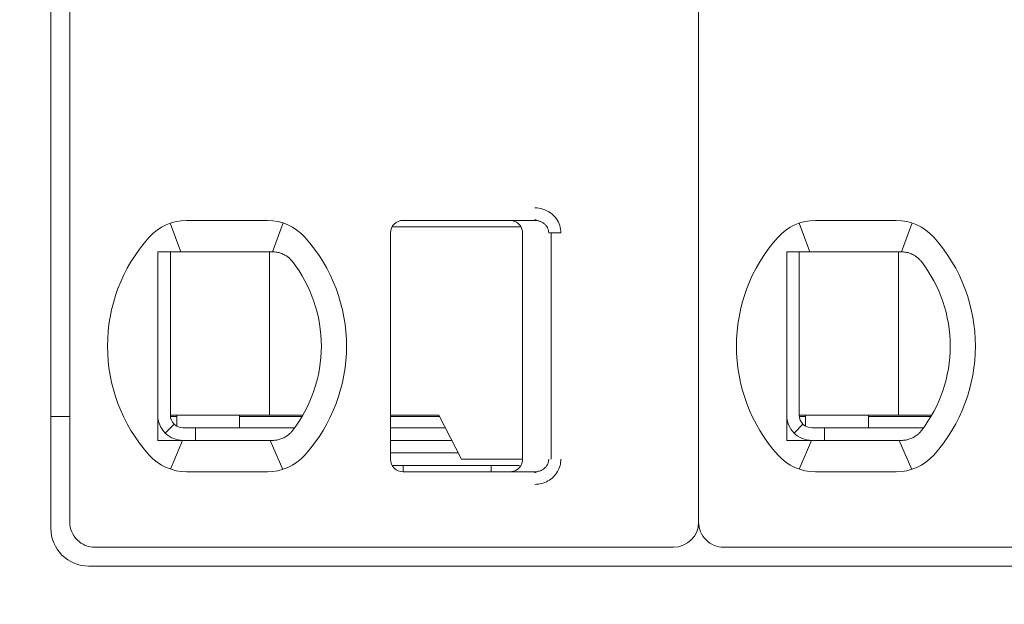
# Model space of a CAD drawing. Header units: millimetres. Extents: x -1114 to 1396, y -630 to 631.
# Tile 520 of 656: x 802.09 to 809.92, y -484.28 to -479.63. Entities that reach past the tile are written whole.
import ezdxf

# ---------------------------------------------------------------- set-up
doc = ezdxf.new("R2010")
doc.units = ezdxf.units.MM
doc.header["$MEASUREMENT"] = 0

msp = doc.modelspace()

# ---------------------------------------------------------------- linework, layer by layer
at = {"lineweight": 18}
for points, knots in [([(1038.9843, -629.7647), (1038.9843, -629.7647), (-1111.4882, -629.7647), (-1111.4882, -629.7647), (-1111.4882, -629.7647), (-1111.4882, -629.7647), (-1111.4882, 630.7883), (-1111.4882, 630.7883), (-1111.4882, 630.7883), (-1111.4882, 630.7883), (1038.9843, 630.7883), (1038.9843, 630.7883)], [0, 0, 0, 0, 0.333333, 0.333333, 0.333333, 0.333333, 0.666667, 0.666667, 0.666667, 0.666667, 1, 1, 1, 1]), ([(806.1902, -481.129), (806.2123, -481.1288), (806.2334, -481.1321), (806.2545, -481.1388), (806.2545, -481.1388), (806.2756, -481.1456), (806.2967, -481.1559), (806.3152, -481.1695), (806.3152, -481.1695), (806.3338, -481.1831), (806.3499, -481.2001), (806.3621, -481.2173), (806.3621, -481.2173), (806.3743, -481.2345), (806.3826, -481.252), (806.3883, -481.2706), (806.3883, -481.2706), (806.394, -481.2891), (806.3972, -481.3086), (806.3973, -481.329)], [0, 0, 0, 0, 0.2, 0.2, 0.2, 0.2, 0.4, 0.4, 0.4, 0.4, 0.6, 0.6, 0.6, 0.6, 0.8, 0.8, 0.8, 0.8, 1, 1, 1, 1]), ([(805.1428, -481.229), (805.1163, -481.229), (805.0909, -481.2395), (805.0721, -481.2582), (805.0721, -481.2582), (805.0533, -481.277), (805.0428, -481.3024), (805.0428, -481.329)], [0, 0, 0, 0, 0.5, 0.5, 0.5, 0.5, 1, 1, 1, 1]), ([(805.1428, -481.229), (805.1163, -481.229), (805.0909, -481.2395), (805.0721, -481.2582), (805.0721, -481.2582), (805.0533, -481.277), (805.0428, -481.3024), (805.0428, -481.329)], [0, 0, 0, 0, 0.5, 0.5, 0.5, 0.5, 1, 1, 1, 1]), ([(805.9928, -481.229), (806.0033, -481.229), (806.0138, -481.2306), (806.0238, -481.2339), (806.0238, -481.2339), (806.0338, -481.2371), (806.0432, -481.242), (806.0517, -481.2481), (806.0517, -481.2481), (806.0602, -481.2543), (806.0676, -481.2618), (806.0738, -481.2702), (806.0738, -481.2702), (806.0799, -481.2787), (806.0847, -481.2882), (806.088, -481.2982), (806.088, -481.2982), (806.0912, -481.3081), (806.0928, -481.3186), (806.0928, -481.329)], [0, 0, 0, 0, 0.2, 0.2, 0.2, 0.2, 0.4, 0.4, 0.4, 0.4, 0.6, 0.6, 0.6, 0.6, 0.8, 0.8, 0.8, 0.8, 1, 1, 1, 1]), ([(806.1902, -481.229), (806.199, -481.229), (806.2077, -481.2299), (806.2162, -481.2318), (806.2162, -481.2318), (806.2246, -481.2336), (806.2327, -481.2363), (806.2405, -481.2399), (806.2405, -481.2399), (806.248, -481.2434), (806.2552, -481.2477), (806.2618, -481.2528), (806.2618, -481.2528), (806.268, -481.2575), (806.2736, -481.2629), (806.2785, -481.2688), (806.2785, -481.2688), (806.283, -481.2743), (806.287, -481.2802), (806.2902, -481.2864), (806.2902, -481.2864), (806.2935, -481.2927), (806.296, -481.2992), (806.2978, -481.306), (806.2978, -481.306), (806.2997, -481.3135), (806.3007, -481.3212), (806.3007, -481.329)], [0, 0, 0, 0, 0.142857, 0.142857, 0.142857, 0.142857, 0.285714, 0.285714, 0.285714, 0.285714, 0.428571, 0.428571, 0.428571, 0.428571, 0.571429, 0.571429, 0.571429, 0.571429, 0.714286, 0.714286, 0.714286, 0.714286, 0.857143, 0.857143, 0.857143, 0.857143, 1, 1, 1, 1]), ([(803.1928, -481.479), (803.1996, -481.479), (803.2064, -481.479), (803.2132, -481.479), (803.2132, -481.479), (803.22, -481.479), (803.2268, -481.479), (803.2337, -481.479), (803.2337, -481.479), (803.2405, -481.479), (803.2474, -481.479), (803.2543, -481.479)], [0, 0, 0, 0, 0.333333, 0.333333, 0.333333, 0.333333, 0.666667, 0.666667, 0.666667, 0.666667, 1, 1, 1, 1]), ([(803.1928, -481.479), (803.1928, -481.5299), (803.1928, -481.5824), (803.1928, -481.6373), (803.1928, -481.6373), (803.1928, -481.6648), (803.1928, -481.6929), (803.1928, -481.7218), (803.1928, -481.7218), (803.1928, -481.7363), (803.1928, -481.751), (803.1928, -481.7659), (803.1928, -481.7659), (803.1928, -481.7808), (803.1928, -481.796), (803.1928, -481.8113), (803.1928, -481.8113), (803.1928, -481.8421), (803.1928, -481.8737), (803.1928, -481.9064), (803.1928, -481.9064), (803.1928, -481.9391), (803.1928, -481.9729), (803.1928, -482.0083), (803.1928, -482.0083), (803.1928, -482.0259), (803.1928, -482.0439), (803.1928, -482.062), (803.1928, -482.062), (803.1928, -482.0801), (803.1928, -482.0984), (803.1928, -482.1169), (803.1928, -482.1169), (803.1928, -482.1354), (803.1928, -482.1541), (803.1928, -482.173), (803.1928, -482.173), (803.1928, -482.192), (803.1928, -482.2113), (803.1928, -482.2303), (803.1928, -482.2303), (803.1928, -482.2683), (803.1928, -482.3059), (803.1928, -482.3429), (803.1928, -482.3429), (803.1928, -482.3522), (803.1928, -482.3615), (803.1928, -482.3707), (803.1928, -482.3707), (803.1928, -482.3799), (803.1928, -482.3891), (803.1928, -482.3982), (803.1928, -482.3982), (803.1928, -482.4164), (803.1928, -482.4342), (803.1928, -482.4517), (803.1928, -482.4517), (803.1928, -482.4867), (803.1928, -482.5203), (803.1928, -482.5529), (803.1928, -482.5529), (803.1928, -482.5693), (803.1928, -482.5854), (803.1928, -482.6012), (803.1928, -482.6012), (803.1928, -482.6171), (803.1928, -482.6327), (803.1928, -482.6481), (803.1928, -482.6481), (803.1928, -482.6787), (803.1928, -482.7083), (803.1928, -482.7371), (803.1928, -482.7371), (803.1928, -482.7658), (803.1928, -482.7938), (803.1928, -482.8211), (803.1928, -482.8211), (803.1928, -482.8759), (803.1928, -482.9282), (803.1928, -482.979)], [0, 0, 0, 0, 0.05, 0.05, 0.05, 0.05, 0.1, 0.1, 0.1, 0.1, 0.15, 0.15, 0.15, 0.15, 0.2, 0.2, 0.2, 0.2, 0.25, 0.25, 0.25, 0.25, 0.3, 0.3, 0.3, 0.3, 0.35, 0.35, 0.35, 0.35, 0.4, 0.4, 0.4, 0.4, 0.45, 0.45, 0.45, 0.45, 0.5, 0.5, 0.5, 0.5, 0.55, 0.55, 0.55, 0.55, 0.6, 0.6, 0.6, 0.6, 0.65, 0.65, 0.65, 0.65, 0.7, 0.7, 0.7, 0.7, 0.75, 0.75, 0.75, 0.75, 0.8, 0.8, 0.8, 0.8, 0.85, 0.85, 0.85, 0.85, 0.9, 0.9, 0.9, 0.9, 0.95, 0.95, 0.95, 0.95, 1, 1, 1, 1]), ([(803.422, -481.479), (803.4168, -481.479), (803.4116, -481.479), (803.4064, -481.479), (803.4064, -481.479), (803.4011, -481.479), (803.3958, -481.479), (803.3904, -481.479), (803.3904, -481.479), (803.385, -481.479), (803.3795, -481.479), (803.3738, -481.479), (803.3738, -481.479), (803.3682, -481.479), (803.3624, -481.479), (803.3564, -481.479), (803.3564, -481.479), (803.3504, -481.479), (803.3443, -481.479), (803.338, -481.479), (803.338, -481.479), (803.3317, -481.479), (803.3253, -481.479), (803.3187, -481.479), (803.3187, -481.479), (803.3121, -481.479), (803.3054, -481.479), (803.2984, -481.479), (803.2984, -481.479), (803.2915, -481.479), (803.2844, -481.479), (803.277, -481.479), (803.277, -481.479), (803.2696, -481.479), (803.2621, -481.479), (803.2543, -481.479)], [0, 0, 0, 0, 0.111111, 0.111111, 0.111111, 0.111111, 0.222222, 0.222222, 0.222222, 0.222222, 0.333333, 0.333333, 0.333333, 0.333333, 0.444444, 0.444444, 0.444444, 0.444444, 0.555556, 0.555556, 0.555556, 0.555556, 0.666667, 0.666667, 0.666667, 0.666667, 0.777778, 0.777778, 0.777778, 0.777778, 0.888889, 0.888889, 0.888889, 0.888889, 1, 1, 1, 1]), ([(804.1052, -481.479), (804.1005, -481.479), (804.0958, -481.479), (804.0912, -481.479), (804.0912, -481.479), (804.0865, -481.479), (804.0818, -481.479), (804.0772, -481.479), (804.0772, -481.479), (804.0727, -481.479), (804.0681, -481.479), (804.0636, -481.479)], [0, 0, 0, 0, 0.333333, 0.333333, 0.333333, 0.333333, 0.666667, 0.666667, 0.666667, 0.666667, 1, 1, 1, 1]), ([(804.2029, -481.5044), (804.1926, -481.4987), (804.1819, -481.4939), (804.1711, -481.4901), (804.1711, -481.4901), (804.1603, -481.4863), (804.1493, -481.4836), (804.1383, -481.4817), (804.1383, -481.4817), (804.1272, -481.4799), (804.1162, -481.479), (804.1052, -481.479)], [0, 0, 0, 0, 0.333333, 0.333333, 0.333333, 0.333333, 0.666667, 0.666667, 0.666667, 0.666667, 1, 1, 1, 1]), ([(804.2635, -481.5567), (804.2582, -481.5499), (804.2525, -481.5433), (804.2462, -481.5371), (804.2462, -481.5371), (804.2399, -481.5308), (804.233, -481.5249), (804.2258, -481.5194), (804.2258, -481.5194), (804.2186, -481.5139), (804.2109, -481.5089), (804.2029, -481.5044)], [0, 0, 0, 0, 0.333333, 0.333333, 0.333333, 0.333333, 0.666667, 0.666667, 0.666667, 0.666667, 1, 1, 1, 1]), ([(808.1928, -481.479), (808.1996, -481.479), (808.2064, -481.479), (808.2132, -481.479), (808.2132, -481.479), (808.22, -481.479), (808.2268, -481.479), (808.2337, -481.479), (808.2337, -481.479), (808.2405, -481.479), (808.2474, -481.479), (808.2543, -481.479)], [0, 0, 0, 0, 0.333333, 0.333333, 0.333333, 0.333333, 0.666667, 0.666667, 0.666667, 0.666667, 1, 1, 1, 1]), ([(808.1928, -481.479), (808.1928, -481.5299), (808.1928, -481.5824), (808.1928, -481.6373), (808.1928, -481.6373), (808.1928, -481.6648), (808.1928, -481.6929), (808.1928, -481.7218), (808.1928, -481.7218), (808.1928, -481.7363), (808.1928, -481.751), (808.1928, -481.7659), (808.1928, -481.7659), (808.1928, -481.7808), (808.1928, -481.796), (808.1928, -481.8113), (808.1928, -481.8113), (808.1928, -481.8421), (808.1928, -481.8737), (808.1928, -481.9064), (808.1928, -481.9064), (808.1928, -481.9391), (808.1928, -481.9729), (808.1928, -482.0083), (808.1928, -482.0083), (808.1928, -482.0259), (808.1928, -482.0439), (808.1928, -482.062), (808.1928, -482.062), (808.1928, -482.0801), (808.1928, -482.0984), (808.1928, -482.1169), (808.1928, -482.1169), (808.1928, -482.1354), (808.1928, -482.1541), (808.1928, -482.173), (808.1928, -482.173), (808.1928, -482.192), (808.1928, -482.2113), (808.1928, -482.2303), (808.1928, -482.2303), (808.1928, -482.2683), (808.1928, -482.3059), (808.1928, -482.3429), (808.1928, -482.3429), (808.1928, -482.3522), (808.1928, -482.3615), (808.1928, -482.3707), (808.1928, -482.3707), (808.1928, -482.3799), (808.1928, -482.3891), (808.1928, -482.3982), (808.1928, -482.3982), (808.1928, -482.4164), (808.1928, -482.4342), (808.1928, -482.4517), (808.1928, -482.4517), (808.1928, -482.4867), (808.1928, -482.5203), (808.1928, -482.5529), (808.1928, -482.5529), (808.1928, -482.5693), (808.1928, -482.5854), (808.1928, -482.6012), (808.1928, -482.6012), (808.1928, -482.6171), (808.1928, -482.6327), (808.1928, -482.6481), (808.1928, -482.6481), (808.1928, -482.6787), (808.1928, -482.7083), (808.1928, -482.7371), (808.1928, -482.7371), (808.1928, -482.7658), (808.1928, -482.7938), (808.1928, -482.8211), (808.1928, -482.8211), (808.1928, -482.8759), (808.1928, -482.9282), (808.1928, -482.979)], [0, 0, 0, 0, 0.05, 0.05, 0.05, 0.05, 0.1, 0.1, 0.1, 0.1, 0.15, 0.15, 0.15, 0.15, 0.2, 0.2, 0.2, 0.2, 0.25, 0.25, 0.25, 0.25, 0.3, 0.3, 0.3, 0.3, 0.35, 0.35, 0.35, 0.35, 0.4, 0.4, 0.4, 0.4, 0.45, 0.45, 0.45, 0.45, 0.5, 0.5, 0.5, 0.5, 0.55, 0.55, 0.55, 0.55, 0.6, 0.6, 0.6, 0.6, 0.65, 0.65, 0.65, 0.65, 0.7, 0.7, 0.7, 0.7, 0.75, 0.75, 0.75, 0.75, 0.8, 0.8, 0.8, 0.8, 0.85, 0.85, 0.85, 0.85, 0.9, 0.9, 0.9, 0.9, 0.95, 0.95, 0.95, 0.95, 1, 1, 1, 1]), ([(808.422, -481.479), (808.4168, -481.479), (808.4116, -481.479), (808.4064, -481.479), (808.4064, -481.479), (808.4011, -481.479), (808.3958, -481.479), (808.3904, -481.479), (808.3904, -481.479), (808.385, -481.479), (808.3795, -481.479), (808.3738, -481.479), (808.3738, -481.479), (808.3682, -481.479), (808.3624, -481.479), (808.3564, -481.479), (808.3564, -481.479), (808.3504, -481.479), (808.3443, -481.479), (808.338, -481.479), (808.338, -481.479), (808.3317, -481.479), (808.3253, -481.479), (808.3187, -481.479), (808.3187, -481.479), (808.3121, -481.479), (808.3054, -481.479), (808.2984, -481.479), (808.2984, -481.479), (808.2915, -481.479), (808.2844, -481.479), (808.277, -481.479), (808.277, -481.479), (808.2696, -481.479), (808.2621, -481.479), (808.2543, -481.479)], [0, 0, 0, 0, 0.111111, 0.111111, 0.111111, 0.111111, 0.222222, 0.222222, 0.222222, 0.222222, 0.333333, 0.333333, 0.333333, 0.333333, 0.444444, 0.444444, 0.444444, 0.444444, 0.555556, 0.555556, 0.555556, 0.555556, 0.666667, 0.666667, 0.666667, 0.666667, 0.777778, 0.777778, 0.777778, 0.777778, 0.888889, 0.888889, 0.888889, 0.888889, 1, 1, 1, 1]), ([(809.1052, -481.479), (809.1005, -481.479), (809.0958, -481.479), (809.0912, -481.479), (809.0912, -481.479), (809.0865, -481.479), (809.0818, -481.479), (809.0772, -481.479), (809.0772, -481.479), (809.0727, -481.479), (809.0681, -481.479), (809.0636, -481.479)], [0, 0, 0, 0, 0.333333, 0.333333, 0.333333, 0.333333, 0.666667, 0.666667, 0.666667, 0.666667, 1, 1, 1, 1]), ([(809.2029, -481.5044), (809.1926, -481.4987), (809.1819, -481.4939), (809.1711, -481.4901), (809.1711, -481.4901), (809.1603, -481.4863), (809.1493, -481.4836), (809.1383, -481.4817), (809.1383, -481.4817), (809.1272, -481.4799), (809.1162, -481.479), (809.1052, -481.479)], [0, 0, 0, 0, 0.333333, 0.333333, 0.333333, 0.333333, 0.666667, 0.666667, 0.666667, 0.666667, 1, 1, 1, 1]), ([(809.2635, -481.5567), (809.2582, -481.5499), (809.2525, -481.5433), (809.2462, -481.5371), (809.2462, -481.5371), (809.2399, -481.5308), (809.233, -481.5249), (809.2258, -481.5194), (809.2258, -481.5194), (809.2186, -481.5139), (809.2109, -481.5089), (809.2029, -481.5044)], [0, 0, 0, 0, 0.333333, 0.333333, 0.333333, 0.333333, 0.666667, 0.666667, 0.666667, 0.666667, 1, 1, 1, 1]), ([(803.1928, -482.779), (803.1928, -482.832), (803.2139, -482.8829), (803.2514, -482.9204), (803.2514, -482.9204), (803.2889, -482.9579), (803.3398, -482.979), (803.3928, -482.979)], [0, 0, 0, 0, 0.5, 0.5, 0.5, 0.5, 1, 1, 1, 1]), ([(803.2928, -482.779), (803.2928, -482.8055), (803.3033, -482.8309), (803.3221, -482.8497), (803.3221, -482.8497), (803.3409, -482.8684), (803.3663, -482.879), (803.3928, -482.879)], [0, 0, 0, 0, 0.5, 0.5, 0.5, 0.5, 1, 1, 1, 1]), ([(808.1928, -482.779), (808.1928, -482.832), (808.2139, -482.8829), (808.2514, -482.9204), (808.2514, -482.9204), (808.2889, -482.9579), (808.3398, -482.979), (808.3928, -482.979)], [0, 0, 0, 0, 0.5, 0.5, 0.5, 0.5, 1, 1, 1, 1]), ([(808.2928, -482.779), (808.2928, -482.8055), (808.3033, -482.8309), (808.3221, -482.8497), (808.3221, -482.8497), (808.3409, -482.8684), (808.3663, -482.879), (808.3928, -482.879)], [0, 0, 0, 0, 0.5, 0.5, 0.5, 0.5, 1, 1, 1, 1]), ([(804.2029, -482.9535), (804.2112, -482.9488), (804.219, -482.9437), (804.2263, -482.9381), (804.2263, -482.9381), (804.2336, -482.9326), (804.2404, -482.9266), (804.2466, -482.9204), (804.2466, -482.9204), (804.2528, -482.9142), (804.2584, -482.9078), (804.2635, -482.9012)], [0, 0, 0, 0, 0.333333, 0.333333, 0.333333, 0.333333, 0.666667, 0.666667, 0.666667, 0.666667, 1, 1, 1, 1]), ([(809.2029, -482.9535), (809.2112, -482.9488), (809.219, -482.9437), (809.2263, -482.9381), (809.2263, -482.9381), (809.2336, -482.9326), (809.2404, -482.9266), (809.2466, -482.9204), (809.2466, -482.9204), (809.2528, -482.9142), (809.2584, -482.9078), (809.2635, -482.9012)], [0, 0, 0, 0, 0.333333, 0.333333, 0.333333, 0.333333, 0.666667, 0.666667, 0.666667, 0.666667, 1, 1, 1, 1]), ([(803.1928, -482.979), (803.1997, -482.979), (803.2066, -482.979), (803.2134, -482.979), (803.2134, -482.979), (803.2203, -482.979), (803.2271, -482.979), (803.2339, -482.979), (803.2339, -482.979), (803.2407, -482.979), (803.2475, -482.979), (803.2543, -482.979)], [0, 0, 0, 0, 0.333333, 0.333333, 0.333333, 0.333333, 0.666667, 0.666667, 0.666667, 0.666667, 1, 1, 1, 1]), ([(803.2543, -482.979), (803.2621, -482.979), (803.2697, -482.979), (803.277, -482.979), (803.277, -482.979), (803.2844, -482.979), (803.2915, -482.979), (803.2984, -482.979), (803.2984, -482.979), (803.3054, -482.979), (803.3121, -482.979), (803.3187, -482.979), (803.3187, -482.979), (803.3253, -482.979), (803.3317, -482.979), (803.338, -482.979), (803.338, -482.979), (803.3443, -482.979), (803.3504, -482.979), (803.3564, -482.979), (803.3564, -482.979), (803.3624, -482.979), (803.3682, -482.979), (803.3738, -482.979), (803.3738, -482.979), (803.3795, -482.979), (803.385, -482.979), (803.3904, -482.979), (803.3904, -482.979), (803.3958, -482.979), (803.4011, -482.979), (803.4064, -482.979), (803.4064, -482.979), (803.4116, -482.979), (803.4168, -482.979), (803.422, -482.979)], [0, 0, 0, 0, 0.111111, 0.111111, 0.111111, 0.111111, 0.222222, 0.222222, 0.222222, 0.222222, 0.333333, 0.333333, 0.333333, 0.333333, 0.444444, 0.444444, 0.444444, 0.444444, 0.555556, 0.555556, 0.555556, 0.555556, 0.666667, 0.666667, 0.666667, 0.666667, 0.777778, 0.777778, 0.777778, 0.777778, 0.888889, 0.888889, 0.888889, 0.888889, 1, 1, 1, 1]), ([(804.0636, -482.979), (804.0681, -482.979), (804.0727, -482.979), (804.0773, -482.979), (804.0773, -482.979), (804.0819, -482.979), (804.0865, -482.979), (804.0912, -482.979), (804.0912, -482.979), (804.0959, -482.979), (804.1005, -482.979), (804.1052, -482.979)], [0, 0, 0, 0, 0.333333, 0.333333, 0.333333, 0.333333, 0.666667, 0.666667, 0.666667, 0.666667, 1, 1, 1, 1]), ([(804.2029, -482.9535), (804.1928, -482.9592), (804.1823, -482.9639), (804.1715, -482.9676), (804.1715, -482.9676), (804.1608, -482.9714), (804.1498, -482.9742), (804.1387, -482.9761), (804.1387, -482.9761), (804.1276, -482.978), (804.1164, -482.979), (804.1052, -482.979)], [0, 0, 0, 0, 0.333333, 0.333333, 0.333333, 0.333333, 0.666667, 0.666667, 0.666667, 0.666667, 1, 1, 1, 1]), ([(808.1928, -482.979), (808.1997, -482.979), (808.2066, -482.979), (808.2134, -482.979), (808.2134, -482.979), (808.2203, -482.979), (808.2271, -482.979), (808.2339, -482.979), (808.2339, -482.979), (808.2407, -482.979), (808.2475, -482.979), (808.2543, -482.979)], [0, 0, 0, 0, 0.333333, 0.333333, 0.333333, 0.333333, 0.666667, 0.666667, 0.666667, 0.666667, 1, 1, 1, 1]), ([(808.2543, -482.979), (808.2621, -482.979), (808.2697, -482.979), (808.277, -482.979), (808.277, -482.979), (808.2844, -482.979), (808.2915, -482.979), (808.2984, -482.979), (808.2984, -482.979), (808.3054, -482.979), (808.3121, -482.979), (808.3187, -482.979), (808.3187, -482.979), (808.3253, -482.979), (808.3317, -482.979), (808.338, -482.979), (808.338, -482.979), (808.3443, -482.979), (808.3504, -482.979), (808.3564, -482.979), (808.3564, -482.979), (808.3624, -482.979), (808.3682, -482.979), (808.3738, -482.979), (808.3738, -482.979), (808.3795, -482.979), (808.385, -482.979), (808.3904, -482.979), (808.3904, -482.979), (808.3958, -482.979), (808.4011, -482.979), (808.4064, -482.979), (808.4064, -482.979), (808.4116, -482.979), (808.4168, -482.979), (808.422, -482.979)], [0, 0, 0, 0, 0.111111, 0.111111, 0.111111, 0.111111, 0.222222, 0.222222, 0.222222, 0.222222, 0.333333, 0.333333, 0.333333, 0.333333, 0.444444, 0.444444, 0.444444, 0.444444, 0.555556, 0.555556, 0.555556, 0.555556, 0.666667, 0.666667, 0.666667, 0.666667, 0.777778, 0.777778, 0.777778, 0.777778, 0.888889, 0.888889, 0.888889, 0.888889, 1, 1, 1, 1]), ([(809.0636, -482.979), (809.0681, -482.979), (809.0727, -482.979), (809.0773, -482.979), (809.0773, -482.979), (809.0819, -482.979), (809.0865, -482.979), (809.0912, -482.979), (809.0912, -482.979), (809.0959, -482.979), (809.1005, -482.979), (809.1052, -482.979)], [0, 0, 0, 0, 0.333333, 0.333333, 0.333333, 0.333333, 0.666667, 0.666667, 0.666667, 0.666667, 1, 1, 1, 1]), ([(809.2029, -482.9535), (809.1928, -482.9592), (809.1823, -482.9639), (809.1715, -482.9676), (809.1715, -482.9676), (809.1608, -482.9714), (809.1498, -482.9742), (809.1387, -482.9761), (809.1387, -482.9761), (809.1276, -482.978), (809.1164, -482.979), (809.1052, -482.979)], [0, 0, 0, 0, 0.333333, 0.333333, 0.333333, 0.333333, 0.666667, 0.666667, 0.666667, 0.666667, 1, 1, 1, 1]), ([(805.0428, -483.129), (805.0428, -483.1555), (805.0533, -483.1809), (805.0721, -483.1997), (805.0721, -483.1997), (805.0909, -483.2184), (805.1163, -483.229), (805.1428, -483.229)], [0, 0, 0, 0, 0.5, 0.5, 0.5, 0.5, 1, 1, 1, 1]), ([(805.0428, -483.129), (805.0428, -483.1555), (805.0533, -483.1809), (805.0721, -483.1997), (805.0721, -483.1997), (805.0909, -483.2184), (805.1163, -483.229), (805.1428, -483.229)], [0, 0, 0, 0, 0.5, 0.5, 0.5, 0.5, 1, 1, 1, 1]), ([(806.0928, -483.129), (806.0928, -483.1394), (806.0912, -483.1498), (806.0879, -483.1598), (806.0879, -483.1598), (806.0847, -483.1697), (806.0799, -483.1792), (806.0738, -483.1876), (806.0738, -483.1876), (806.0677, -483.1961), (806.0602, -483.2036), (806.0518, -483.2097), (806.0518, -483.2097), (806.0433, -483.2159), (806.0339, -483.2207), (806.0239, -483.224), (806.0239, -483.224), (806.0139, -483.2273), (806.0034, -483.229), (805.9928, -483.229)], [0, 0, 0, 0, 0.2, 0.2, 0.2, 0.2, 0.4, 0.4, 0.4, 0.4, 0.6, 0.6, 0.6, 0.6, 0.8, 0.8, 0.8, 0.8, 1, 1, 1, 1]), ([(806.3007, -483.129), (806.3007, -483.1374), (806.2995, -483.146), (806.2971, -483.1542), (806.2971, -483.1542), (806.2948, -483.1623), (806.2913, -483.1702), (806.2868, -483.1775), (806.2868, -483.1775), (806.2823, -483.1849), (806.2766, -483.1918), (806.2702, -483.198), (806.2702, -483.198), (806.2636, -483.2042), (806.2561, -483.2097), (806.2481, -483.2142), (806.2481, -483.2142), (806.2395, -483.2189), (806.2303, -483.2226), (806.2207, -483.2251), (806.2207, -483.2251), (806.2108, -483.2277), (806.2005, -483.229), (806.1902, -483.229)], [0, 0, 0, 0, 0.166667, 0.166667, 0.166667, 0.166667, 0.333333, 0.333333, 0.333333, 0.333333, 0.5, 0.5, 0.5, 0.5, 0.666667, 0.666667, 0.666667, 0.666667, 0.833333, 0.833333, 0.833333, 0.833333, 1, 1, 1, 1]), ([(806.3973, -483.129), (806.3973, -483.1463), (806.3951, -483.1631), (806.3905, -483.1797), (806.3905, -483.1797), (806.386, -483.1962), (806.3791, -483.2126), (806.3703, -483.2277), (806.3703, -483.2277), (806.3615, -483.2428), (806.3507, -483.2567), (806.3379, -483.2692), (806.3379, -483.2692), (806.3251, -483.2817), (806.3102, -483.2929), (806.2945, -483.3018), (806.2945, -483.3018), (806.2788, -483.3107), (806.2623, -483.3173), (806.2449, -483.3219), (806.2449, -483.3219), (806.2275, -483.3264), (806.2093, -483.3288), (806.1902, -483.329)], [0, 0, 0, 0, 0.166667, 0.166667, 0.166667, 0.166667, 0.333333, 0.333333, 0.333333, 0.333333, 0.5, 0.5, 0.5, 0.5, 0.666667, 0.666667, 0.666667, 0.666667, 0.833333, 0.833333, 0.833333, 0.833333, 1, 1, 1, 1]), ([(802.4928, -483.629), (802.4928, -483.682), (802.5139, -483.7329), (802.5514, -483.7704), (802.5514, -483.7704), (802.5889, -483.8079), (802.6398, -483.829), (802.6928, -483.829)], [0, 0, 0, 0, 0.5, 0.5, 0.5, 0.5, 1, 1, 1, 1]), ([(807.4928, -483.629), (807.4928, -483.682), (807.5139, -483.7329), (807.5514, -483.7704), (807.5514, -483.7704), (807.5889, -483.8079), (807.6398, -483.829), (807.6928, -483.829)], [0, 0, 0, 0, 0.5, 0.5, 0.5, 0.5, 1, 1, 1, 1]), ([(802.3428, -483.679), (802.3428, -483.7585), (802.3744, -483.8348), (802.4307, -483.8911), (802.4307, -483.8911), (802.4869, -483.9474), (802.5632, -483.979), (802.6428, -483.979)], [0, 0, 0, 0, 0.5, 0.5, 0.5, 0.5, 1, 1, 1, 1])]:
    msp.add_open_spline(points, degree=3, knots=knots, dxfattribs=at)
for points in [[(802.3428, -483.679), (802.3428, -483.679), (802.3428, -473.159), (802.3428, -473.159)], [(802.4928, -473.209), (802.4928, -473.209), (802.4928, -483.629), (802.4928, -483.629)], [(807.4928, -473.209), (807.4928, -473.209), (807.4928, -483.629), (807.4928, -483.629)], [(807.4928, -473.209), (807.4928, -473.209), (807.4928, -483.629), (807.4928, -483.629)], [(803.422, -481.229), (803.3082, -481.229), (803.1997, -481.2775), (803.1239, -481.3623)], [(803.422, -481.229), (803.3082, -481.229), (803.1997, -481.2775), (803.1239, -481.3623)], [(803.2912, -481.2509), (803.2912, -481.2509), (803.3757, -481.479), (803.3757, -481.479)], [(803.422, -481.229), (803.422, -481.229), (804.0636, -481.229), (804.0636, -481.229)], [(803.422, -481.229), (803.422, -481.229), (804.0636, -481.229), (804.0636, -481.229)], [(804.3618, -481.3623), (804.2859, -481.2775), (804.1775, -481.229), (804.0636, -481.229)], [(804.3618, -481.3623), (804.2859, -481.2775), (804.1775, -481.229), (804.0636, -481.229)], [(804.19, -481.2495), (804.19, -481.2495), (804.1045, -481.479), (804.1045, -481.479)], [(805.7237, -481.279), (805.7237, -481.279), (805.0562, -481.279), (805.0562, -481.279)], [(805.1428, -481.229), (805.1428, -481.229), (806.1902, -481.229), (806.1902, -481.229)], [(805.1428, -481.229), (805.1428, -481.229), (806.1902, -481.229), (806.1902, -481.229)], [(806.073, -481.279), (806.073, -481.279), (805.7237, -481.279), (805.7237, -481.279)], [(806.1902, -481.229), (806.1902, -481.229), (805.9928, -481.229), (805.9928, -481.229)], [(806.1892, -481.222), (806.1892, -481.222), (806.2328, -481.2368), (806.2328, -481.2368)], [(808.422, -481.229), (808.3082, -481.229), (808.1997, -481.2775), (808.1239, -481.3623)], [(808.422, -481.229), (808.3082, -481.229), (808.1997, -481.2775), (808.1239, -481.3623)], [(808.2912, -481.2509), (808.2912, -481.2509), (808.3757, -481.479), (808.3757, -481.479)], [(808.422, -481.229), (808.422, -481.229), (809.0636, -481.229), (809.0636, -481.229)], [(808.422, -481.229), (808.422, -481.229), (809.0636, -481.229), (809.0636, -481.229)], [(809.3618, -481.3623), (809.2859, -481.2775), (809.1775, -481.229), (809.0636, -481.229)], [(809.3618, -481.3623), (809.2859, -481.2775), (809.1775, -481.229), (809.0636, -481.229)], [(809.19, -481.2495), (809.19, -481.2495), (809.1045, -481.479), (809.1045, -481.479)], [(803.1239, -481.3623), (802.6825, -481.8558), (802.6825, -482.6021), (803.1239, -483.0956)], [(803.1239, -481.3623), (802.6825, -481.8558), (802.6825, -482.6021), (803.1239, -483.0956)], [(804.3618, -483.0956), (804.8032, -482.6021), (804.8032, -481.8558), (804.3618, -481.3623)], [(804.3618, -483.0956), (804.8032, -482.6021), (804.8032, -481.8558), (804.3618, -481.3623)], [(805.0428, -483.129), (805.0428, -483.129), (805.0428, -481.329), (805.0428, -481.329)], [(805.0428, -483.129), (805.0428, -483.129), (805.0428, -481.329), (805.0428, -481.329)], [(806.0928, -483.129), (806.0928, -483.129), (806.0928, -481.329), (806.0928, -481.329)], [(806.3007, -481.329), (806.3007, -481.329), (806.3973, -481.329), (806.3973, -481.329)], [(806.3206, -483.129), (806.3206, -483.129), (806.3206, -481.329), (806.3206, -481.329)], [(808.1239, -481.3623), (807.6825, -481.8558), (807.6825, -482.6021), (808.1239, -483.0956)], [(808.1239, -481.3623), (807.6825, -481.8558), (807.6825, -482.6021), (808.1239, -483.0956)], [(809.3618, -483.0956), (809.8032, -482.6021), (809.8032, -481.8558), (809.3618, -481.3623)], [(809.3618, -483.0956), (809.8032, -482.6021), (809.8032, -481.8558), (809.3618, -481.3623)], [(803.2928, -481.479), (803.2928, -481.479), (803.2928, -482.779), (803.2928, -482.779)], [(804.0636, -481.479), (804.0636, -481.479), (803.422, -481.479), (803.422, -481.479)], [(804.0819, -481.479), (804.0819, -481.479), (804.0819, -482.779), (804.0819, -482.779)], [(808.2928, -481.479), (808.2928, -481.479), (808.2928, -482.779), (808.2928, -482.779)], [(809.0636, -481.479), (809.0636, -481.479), (808.422, -481.479), (808.422, -481.479)], [(809.0819, -481.479), (809.0819, -481.479), (809.0819, -482.779), (809.0819, -482.779)], [(804.4928, -482.229), (804.4928, -481.9857), (804.4122, -481.7493), (804.2635, -481.5567)], [(809.4928, -482.229), (809.4928, -481.9857), (809.4122, -481.7493), (809.2635, -481.5567)], [(804.2635, -482.9012), (804.4122, -482.7086), (804.4928, -482.4722), (804.4928, -482.229)], [(809.2635, -482.9012), (809.4122, -482.7086), (809.4928, -482.4722), (809.4928, -482.229)], [(802.4929, -482.79), (802.4929, -482.79), (802.343, -482.79), (802.343, -482.79)], [(803.3221, -482.8497), (803.3221, -482.8497), (803.2514, -482.9204), (803.2514, -482.9204)], [(803.2928, -482.779), (803.2928, -482.779), (804.0523, -482.779), (804.0523, -482.779)], [(803.343, -482.79), (803.343, -482.79), (803.2936, -482.79), (803.2936, -482.79)], [(803.3428, -482.8655), (803.3428, -482.8655), (803.3428, -482.7789), (803.3428, -482.7789)], [(803.8428, -482.879), (803.8428, -482.879), (803.8428, -482.779), (803.8428, -482.779)], [(804.3391, -482.79), (804.3391, -482.79), (803.8428, -482.79), (803.8428, -482.79)], [(804.0523, -482.779), (804.0523, -482.779), (804.1031, -482.779), (804.1031, -482.779)], [(804.3455, -482.779), (804.3455, -482.779), (804.1031, -482.779), (804.1031, -482.779)], [(805.4271, -482.779), (805.4271, -482.779), (805.0428, -482.779), (805.0428, -482.779)], [(805.4329, -482.79), (805.4329, -482.79), (805.043, -482.79), (805.043, -482.79)], [(805.6077, -483.129), (805.6077, -483.129), (805.4271, -482.779), (805.4271, -482.779)], [(808.3221, -482.8497), (808.3221, -482.8497), (808.2514, -482.9204), (808.2514, -482.9204)], [(808.2928, -482.779), (808.2928, -482.779), (809.0523, -482.779), (809.0523, -482.779)], [(808.3427, -482.79), (808.3427, -482.79), (808.2932, -482.79), (808.2932, -482.79)], [(808.3428, -482.8655), (808.3428, -482.8655), (808.3428, -482.7789), (808.3428, -482.7789)], [(809.3389, -482.79), (809.3389, -482.79), (808.8427, -482.79), (808.8427, -482.79)], [(808.8428, -482.879), (808.8428, -482.879), (808.8428, -482.779), (808.8428, -482.779)], [(809.0523, -482.779), (809.0523, -482.779), (809.1031, -482.779), (809.1031, -482.779)], [(809.3455, -482.779), (809.3455, -482.779), (809.1031, -482.779), (809.1031, -482.779)], [(803.4928, -482.879), (803.4928, -482.879), (803.3928, -482.879), (803.3928, -482.879)], [(803.4928, -482.879), (803.4928, -482.879), (803.4928, -482.979), (803.4928, -482.979)], [(803.4928, -482.879), (803.4928, -482.879), (804.2802, -482.879), (804.2802, -482.879)], [(805.0428, -482.879), (805.0428, -482.879), (805.4787, -482.879), (805.4787, -482.879)], [(808.4928, -482.879), (808.4928, -482.879), (808.3928, -482.879), (808.3928, -482.879)], [(808.4928, -482.879), (808.4928, -482.879), (808.4928, -482.979), (808.4928, -482.979)], [(808.4928, -482.879), (808.4928, -482.879), (809.2802, -482.879), (809.2802, -482.879)], [(803.2922, -483.2073), (803.2922, -483.2073), (803.3896, -482.979), (803.3896, -482.979)], [(803.422, -482.979), (803.422, -482.979), (804.0636, -482.979), (804.0636, -482.979)], [(804.1879, -483.2092), (804.1879, -483.2092), (804.0867, -482.979), (804.0867, -482.979)], [(805.5303, -482.979), (805.5303, -482.979), (805.0428, -482.979), (805.0428, -482.979)], [(808.2922, -483.2073), (808.2922, -483.2073), (808.3896, -482.979), (808.3896, -482.979)], [(808.422, -482.979), (808.422, -482.979), (809.0636, -482.979), (809.0636, -482.979)], [(809.0867, -482.979), (809.0867, -482.979), (809.1879, -483.2092), (809.1879, -483.2092)], [(805.5819, -483.079), (805.5819, -483.079), (805.0428, -483.079), (805.0428, -483.079)], [(803.1239, -483.0956), (803.1997, -483.1805), (803.3082, -483.229), (803.422, -483.229)], [(803.1239, -483.0956), (803.1997, -483.1805), (803.3082, -483.229), (803.422, -483.229)], [(804.0636, -483.229), (804.1775, -483.229), (804.2859, -483.1805), (804.3618, -483.0956)], [(804.0636, -483.229), (804.1775, -483.229), (804.2859, -483.1805), (804.3618, -483.0956)], [(805.6077, -483.129), (805.6077, -483.129), (805.7237, -483.129), (805.7237, -483.129)], [(805.7237, -483.129), (805.7237, -483.129), (806.0862, -483.129), (806.0862, -483.129)], [(808.1239, -483.0956), (808.1997, -483.1805), (808.3082, -483.229), (808.422, -483.229)], [(808.1239, -483.0956), (808.1997, -483.1805), (808.3082, -483.229), (808.422, -483.229)], [(809.0636, -483.229), (809.1775, -483.229), (809.2859, -483.1805), (809.3618, -483.0956)], [(809.0636, -483.229), (809.1775, -483.229), (809.2859, -483.1805), (809.3618, -483.0956)], [(803.422, -483.229), (803.422, -483.229), (804.0636, -483.229), (804.0636, -483.229)], [(804.0636, -483.229), (804.0636, -483.229), (803.422, -483.229), (803.422, -483.229)], [(806.0693, -483.179), (806.0693, -483.179), (805.0562, -483.179), (805.0562, -483.179)], [(805.1428, -483.229), (805.1428, -483.229), (805.1428, -483.179), (805.1428, -483.179)], [(805.1428, -483.229), (805.1428, -483.229), (806.1902, -483.229), (806.1902, -483.229)], [(805.1428, -483.229), (805.1428, -483.229), (806.1902, -483.229), (806.1902, -483.229)], [(805.8428, -483.179), (805.8428, -483.179), (805.8428, -483.229), (805.8428, -483.229)], [(806.2124, -483.2269), (806.2124, -483.2269), (806.1892, -483.2359), (806.1892, -483.2359)], [(806.1902, -483.2358), (806.1902, -483.2358), (806.1902, -483.229), (806.1902, -483.229)], [(808.422, -483.229), (808.422, -483.229), (809.0636, -483.229), (809.0636, -483.229)], [(809.0636, -483.229), (809.0636, -483.229), (808.422, -483.229), (808.422, -483.229)], [(807.2928, -483.829), (807.4033, -483.829), (807.4928, -483.7394), (807.4928, -483.629)], [(802.6928, -483.829), (802.6928, -483.829), (807.2928, -483.829), (807.2928, -483.829)], [(807.6928, -483.829), (807.6928, -483.829), (812.2928, -483.829), (812.2928, -483.829)], [(842.3428, -483.979), (842.3428, -483.979), (802.6428, -483.979), (802.6428, -483.979)]]:
    msp.add_open_spline(points, degree=3, dxfattribs=at)

doc.saveas('drawing.dxf')
